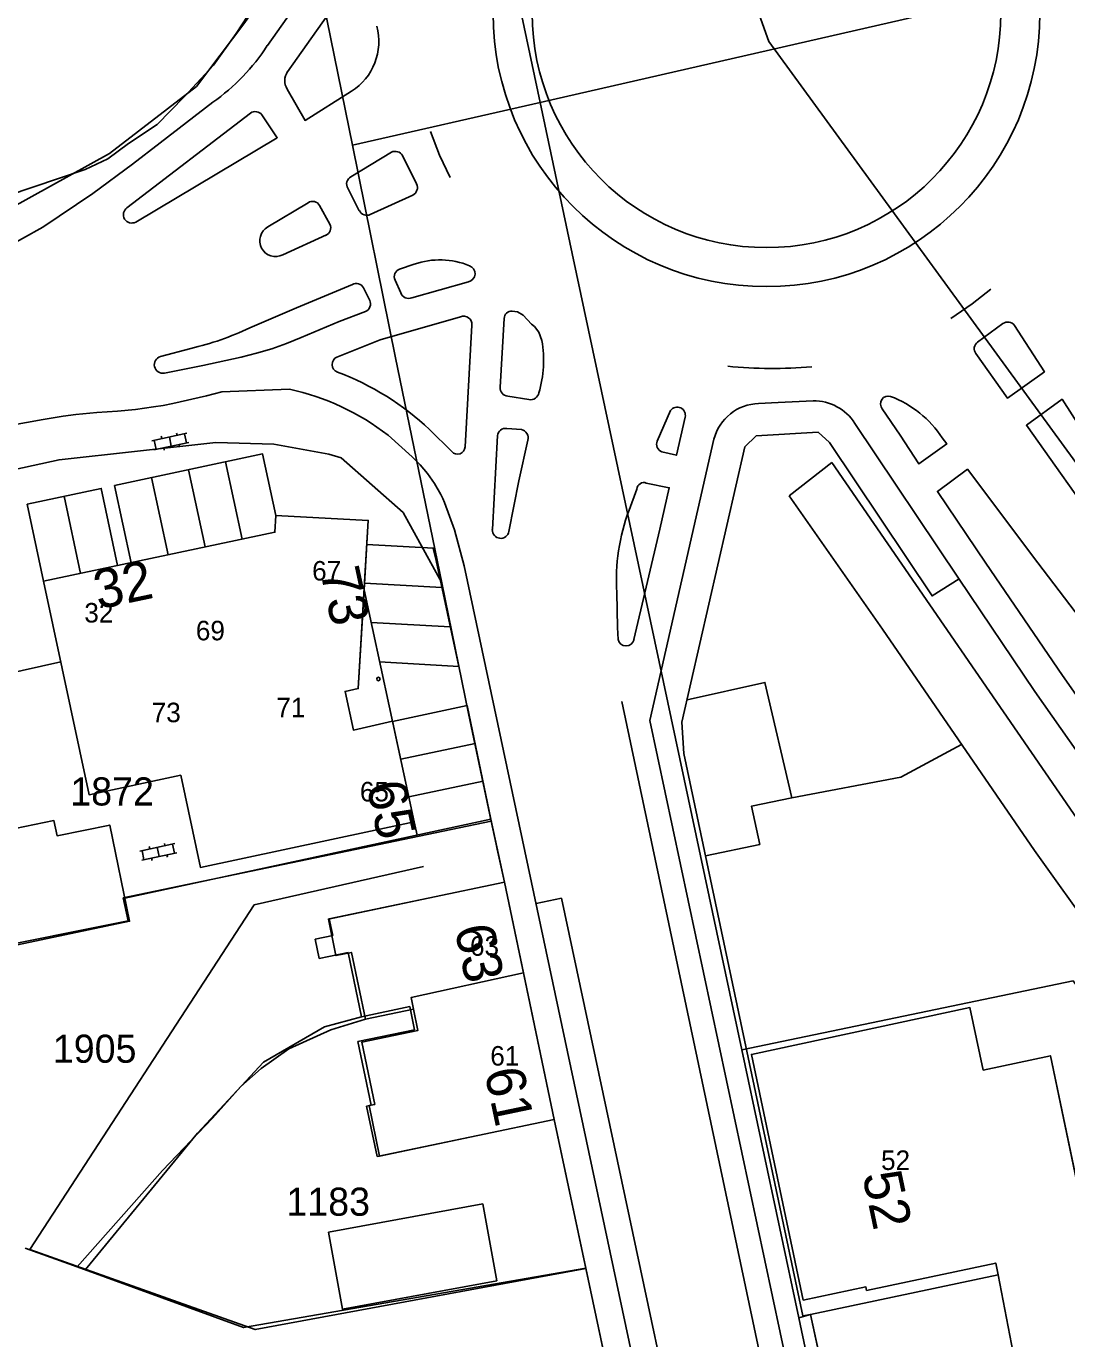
# Model space of a CAD drawing. Extents: x 148816 to 151297, y 399515 to 402500.
# Drawn here: x 150591.6 to 150658.2, y 400778.2 to 400862.2 of the extents above; entities that cross this region are included whole.
import ezdxf

# ---------------------------------------------------------------- set-up
doc = ezdxf.new("R2010")
doc.units = 0
for name, color, linetype in [('B01 Hoofdgebouw  [D] Norm', 7, 'Continuous'), ('B01 Hoofdgebouw  [T] Norm', 7, 'Continuous'), ('B01 Hoofdgebouw secundair [T] Gem', 7, 'Continuous'), ('B01 hoofgebouw', 7, 'Continuous'), ('B02 Bijgebouw  [T] Norm', 7, 'Continuous'), ('G01 perceelsgrens', 7, 'Continuous'), ('Q21 Lichtmast  Gem', 7, 'Continuous'), ('S02 Open verharding  Norm', 7, 'Continuous'), ('T01 Muur  [T] Gem', 7, 'Continuous'), ('T04 Haag heg  [D] Gem', 7, 'Continuous'), ('T09 Insteek water  [T] Norm', 7, 'Continuous'), ('V00 Kant verharding algemeen  [T] Norm', 7, 'Continuous'), ('V00 Kant verharding algemeen secundair  [T] Gem', 7, 'Continuous'), ('Z01 perceelnummer', 7, 'Continuous'), ('Z02 huisnummer', 7, 'Continuous'), ('Z02 Huisnummer  [Tekst] Norm', 7, 'Continuous')]:
    doc.layers.add(name, color=color, linetype=linetype)

msp = doc.modelspace()

# ---------------------------------------------------------------- linework, layer by layer
at = {"layer": 'B01 Hoofdgebouw  [D] Norm'}
for p, q in [((150611.03, 400805.077), (150617.36, 400806.399)), ((150611.254, 400804.006), (150611.03, 400805.077)), ((150610.127, 400803.77), (150611.254, 400804.006)), ((150610.386, 400802.535), (150610.127, 400803.77)), ((150612.227, 400802.921), (150610.386, 400802.535)), ((150613.089, 400798.811), (150612.227, 400802.921)), ((150616.177, 400799.459), (150613.089, 400798.811)), ((150616.488, 400797.979), (150616.177, 400799.459)), ((150652.028, 400799.399), (150638.046, 400796.405)), ((150652.028, 400799.399), (150652.871, 400795.397)), ((150612.862, 400797.217), (150616.488, 400797.979)), ((150613.718, 400793.142), (150612.862, 400797.217)), ((150638.046, 400796.405), (150641.361, 400780.673)), ((150613.417, 400793.079), (150613.718, 400793.142)), ((150614.089, 400789.868), (150613.417, 400793.079)), ((150614.089, 400789.868), (150620.53, 400791.21)), ((150641.361, 400780.673), (150645.365, 400781.515))]:
    msp.add_line(p, q, dxfattribs=at)
at = {"layer": 'B01 Hoofdgebouw  [T] Norm'}
for p, q in [((150617.36, 400806.4), (150622.25, 400807.42)), ((150622.25, 400807.42), (150625.42, 400792.24)), ((150652.871, 400795.397), (150657.18, 400796.32)), ((150657.18, 400796.32), (150661.05, 400777.8)), ((150625.42, 400792.24), (150620.53, 400791.21)), ((150653.68, 400783.04), (150645.41, 400781.3)), ((150653.84, 400782.3), (150653.68, 400783.04)), ((150641.83, 400779.75), (150653.84, 400782.3)), ((150645.41, 400781.3), (150645.365, 400781.515)), ((150643.81, 400770.66), (150641.83, 400779.75))]:
    msp.add_line(p, q, dxfattribs=at)
for points in [[(150601.534, 400814.269), (150602.785, 400808.373), (150616.464, 400811.291), (150613.258, 400826.126), (150613.521, 400830.574), (150607.599, 400830.904), (150607.544, 400829.823), (150592.747, 400826.687), (150595.656, 400813.018)], [(150581.799, 400809.324), (150578.363, 400808.609), (150578.016, 400810.273), (150576.645, 400809.988), (150577.399, 400806.366), (150572.308, 400805.306), (150569.049, 400820.959), (150574.133, 400822.017), (150574.477, 400820.362), (150575.857, 400820.649), (150575.099, 400824.262), (150580.194, 400825.309), (150582.634, 400813.519), (150586.062, 400814.228), (150586.731, 400810.996), (150590.1, 400811.694), (150590.301, 400810.724), (150593.405, 400811.367), (150593.606, 400810.397), (150596.977, 400811.079), (150598.25, 400804.925), (150588.432, 400802.869), (150589.003, 400800.128), (150583.933, 400799.074)]]:
    msp.add_lwpolyline(points, close=True, dxfattribs=at)
at = {"layer": 'B01 Hoofdgebouw secundair [T] Gem'}
msp.add_lwpolyline([(150613.258, 400826.125), (150612.886, 400819.819), (150612.036, 400819.635), (150612.57, 400817.162), (150615.075, 400817.72)], dxfattribs=at)
at = {"layer": 'B01 hoofgebouw'}
for points in [[(150601.534, 400814.269), (150602.785, 400808.373), (150616.464, 400811.291), (150615.075, 400817.72), (150612.57, 400817.162), (150612.036, 400819.635), (150612.886, 400819.819), (150613.521, 400830.574), (150607.599, 400830.904), (150607.544, 400829.823), (150592.747, 400826.687), (150595.656, 400813.018), (150601.534, 400814.269)], [(150590.301, 400810.724), (150593.405, 400811.367), (150593.606, 400810.397), (150596.977, 400811.079), (150598.25, 400804.925), (150588.432, 400802.869)], [(150617.36, 400806.4), (150622.25, 400807.42), (150625.42, 400792.24), (150620.53, 400791.21)], [(150617.36, 400806.4), (150610.968, 400805.067), (150611.456, 400802.726), (150612.443, 400802.932), (150613.335, 400798.665), (150616.411, 400799.307), (150616.698, 400797.934), (150613.1, 400797.183), (150613.932, 400793.199), (150613.574, 400793.124), (150614.25, 400789.887), (150620.53, 400791.21)], [(150649.989, 400775.489), (150650.69, 400772.151), (150643.81, 400770.66), (150641.83, 400779.75), (150653.84, 400782.3), (150653.68, 400783.04), (150645.41, 400781.3), (150645.365, 400781.515), (150641.361, 400780.673), (150638.046, 400796.405), (150652.028, 400799.399), (150652.871, 400795.397)], [(150649.989, 400775.489), (150661.05, 400777.8), (150657.18, 400796.32), (150652.871, 400795.397)], [(150610.969, 400785.019), (150620.844, 400786.832), (150621.747, 400781.914), (150611.872, 400780.101), (150610.969, 400785.019)]]:
    msp.add_lwpolyline(points, dxfattribs=at)
at = {"layer": 'B02 Bijgebouw  [T] Norm'}
msp.add_lwpolyline([(150610.969, 400785.019), (150620.844, 400786.832), (150621.747, 400781.914), (150611.872, 400780.101)], close=True, dxfattribs=at)
at = {"layer": 'G01 perceelsgrens'}
for points in [[(150624.521, 400857.337), (150617.264, 400891.497), (150606.189, 400944.276), (150599.947, 400973.802), (150594.444, 401000)], [(150612.514, 400854.591), (150610.196, 400866.036), (150608.829, 400872.575)], [(150607.989, 400868.396), (150607.857, 400867.741), (150607.327, 400865.667), (150606.196, 400863.482), (150605.06, 400861.751), (150603.621, 400859.721), (150601.75, 400857.696), (150600.012, 400855.911), (150598.176, 400854.705), (150596.848, 400853.732), (150595.403, 400853.042), (150590.415, 400851.349), (150587.834, 400850.586), (150579.62, 400848.883), (150568.086, 400846.521), (150561.491, 400845.282), (150560.457, 400845.183)], [(150624.521, 400857.337), (150663.248, 400866.193)], [(150624.521, 400857.337), (150612.514, 400854.591)], [(150637.434, 400796.691), (150626.576, 400847.667), (150624.521, 400857.337)], [(150618.22, 400826.589), (150615.267, 400840.992), (150612.514, 400854.591)], [(150618.22, 400826.589), (150615.747, 400831.093), (150611.794, 400834.594), (150610.996, 400834.81), (150607.489, 400835.455), (150603.773, 400835.563), (150593.734, 400834.459), (150582.379, 400831.989)], [(150621.394, 400811.327), (150619.934, 400818.225), (150618.22, 400826.589)], [(150621.394, 400811.327), (150597.836, 400806.414)], [(150621.705, 400809.86), (150621.394, 400811.327)], [(150621.772, 400809.542), (150621.705, 400809.86)], [(150623.448, 400801.622), (150622.25, 400807.42), (150621.772, 400809.542)], [(150597.836, 400806.414), (150598.147, 400804.949)], [(150598.147, 400804.949), (150588.347, 400802.989)], [(150623.448, 400801.622), (150616.258, 400800.042), (150616.411, 400799.307), (150613.335, 400798.665), (150611.119, 400797.976), (150608.431, 400796.757), (150606.675, 400795.506), (150605.361, 400794.341), (150603.546, 400792.317), (150600.352, 400788.979), (150594.884, 400782.796)], [(150627.448, 400782.718), (150625.42, 400792.24), (150623.448, 400801.622)], [(150674.155, 400779.736), (150672.834, 400781.47), (150658.631, 400801.107), (150637.434, 400796.691)], [(150637.434, 400796.691), (150641.071, 400779.53)], [(150594.884, 400782.796), (150591.572, 400784.001)], [(150627.448, 400782.718), (150605.548, 400778.919), (150594.884, 400782.796)], [(150633.783, 400752.624), (150629.66, 400772.265), (150627.448, 400782.718)], [(150674.155, 400779.736), (150654.999, 400776.192), (150653.84, 400782.3), (150641.83, 400779.75), (150641.071, 400779.53)], [(150641.071, 400779.53), (150644.434, 400763.663)]]:
    msp.add_lwpolyline(points, dxfattribs=at)
at = {"layer": 'Q21 Lichtmast  Gem'}
msp.add_lwpolyline([(150470.017, 401545.896), (150556.482, 401148.679), (150587.331, 401006.961), (150639.146, 400861.228), (150791.995, 400651.605), (150911.823, 400487.271), (150967.929, 400385.834), (150992.884, 400314.712), (150864.365, 400354.64), (150785.757, 400358.383), (150705.901, 400348.401), (150564.281, 400314.712), (150489.416, 400271.041), (150319.721, 400151.257), (150222.396, 400100.099), (150103.263, 400037.477), (150071.606, 400097.702), (150036.481, 400058.923), (149995.306, 400040.207), (149954.13, 400021.49), (149930.422, 400026.481), (149891.118, 400015.252), (149831.226, 399977.819), (149652.797, 400166.23)], dxfattribs=at)
at = {"layer": 'S02 Open verharding  Norm'}
for p, q in [((150601.919, 400836.162), (150599.669, 400835.683)), ((150602.043, 400835.575), (150599.793, 400835.096)), ((150599.815, 400835.715), (150599.94, 400835.128)), ((150600.305, 400835.818), (150600.273, 400835.965)), ((150600.918, 400835.336), (150600.794, 400835.922)), ((150601.283, 400836.026), (150601.252, 400836.173)), ((150601.439, 400835.293), (150601.407, 400835.44)), ((150601.772, 400836.13), (150601.897, 400835.543)), ((150600.46, 400835.085), (150600.429, 400835.232)), ((150601.147, 400809.898), (150598.897, 400809.419)), ((150601.271, 400809.311), (150599.021, 400808.832)), ((150599.043, 400809.451), (150599.168, 400808.864)), ((150599.533, 400809.554), (150599.501, 400809.701)), ((150600.146, 400809.072), (150600.022, 400809.658)), ((150600.511, 400809.762), (150600.48, 400809.909)), ((150601, 400809.866), (150601.125, 400809.279)), ((150599.688, 400808.821), (150599.657, 400808.968)), ((150600.667, 400809.029), (150600.635, 400809.176))]:
    msp.add_line(p, q, dxfattribs=at)
at = {"layer": 'T01 Muur  [T] Gem'}
msp.add_circle((150614.174, 400820.429), 0.11, dxfattribs=at)
at = {"layer": 'T04 Haag heg  [D] Gem'}
for points in [[(150593.847, 400821.52), (150584.966, 400819.542)], [(150617.065, 400808.418), (150606.211, 400805.971), (150591.859, 400783.913), (150606.289, 400778.785), (150627.452, 400782.707)], [(150613.089, 400798.811), (150610.728, 400798.173), (150606.828, 400795.903), (150602.584, 400791.368), (150595.436, 400782.642)]]:
    msp.add_lwpolyline(points, dxfattribs=at)
at = {"layer": 'T09 Insteek water  [T] Norm'}
msp.add_line((150640.464, 400832.163), (150643.179, 400834.282), dxfattribs=at)
for points in [[(150703.218, 400750), (150691.278, 400766.545), (150679.202, 400783.287), (150666.01, 400801.559), (150659.543, 400810.52), (150643.179, 400834.282)], [(150699.597, 400750), (150680.256, 400776.119), (150663.976, 400798.532), (150656.157, 400809.451), (150646.434, 400823.615), (150640.464, 400832.163)]]:
    msp.add_lwpolyline(points, dxfattribs=at)
at = {"layer": 'V00 Kant verharding algemeen  [T] Norm'}
for p, q in [((150635.647, 400835.781), (150631.549, 400817.782)), ((150656.377, 400827.872), (150711.676, 400754.85)), ((150636.18, 400750), (150619.667, 400827.667)), ((150629.75, 400818.99), (150644.339, 400750)), ((150631.549, 400817.782), (150645.965, 400750)), ((150647.601, 400814.139), (150651.478, 400816.231)), ((150641.34, 400779.67), (150633.72, 400815.67)), ((150647.601, 400814.139), (150640.628, 400812.833)), ((150635.11, 400809.102), (150638.591, 400809.839)), ((150634.425, 400750), (150625.42, 400792.24)), ((150641.83, 400779.75), (150641.34, 400779.67))]:
    msp.add_line(p, q, dxfattribs=at)
for points in [[(150607.063, 400860.966), (150612.391, 400868.508), (150613.904, 400870.637)], [(150610.165, 400868.868), (150605.567, 400862.367), (150602.527, 400858.351), (150596.961, 400854.073), (150590.606, 400850.542)], [(150608.357, 400859.301), (150610.199, 400861.911), (150612.398, 400865.035)], [(150608.335, 400858.191), (150609.479, 400856.18), (150612.451, 400858.043)], [(150598.433, 400853.387), (150600.215, 400854.749), (150603.575, 400857.34)], [(150598.079, 400850.59), (150605.981, 400856.653)], [(150606.721, 400856.541), (150607.693, 400855.075), (150598.639, 400849.675)], [(150617.511, 400855.474), (150618.087, 400853.962), (150618.766, 400852.536)], [(150612.411, 400852.566), (150614.999, 400854.141)], [(150615.713, 400853.928), (150616.611, 400852.113)], [(150592.692, 400849.35), (150595.906, 400851.506), (150598.433, 400853.387)], [(150612.948, 400850.4), (150612.206, 400851.843)], [(150616.367, 400851.407), (150613.653, 400850.158)], [(150607.098, 400849.361), (150609.667, 400850.913)], [(150610.408, 400850.735), (150611.059, 400849.546)], [(150590.083, 400847.892), (150592.692, 400849.35)], [(150610.844, 400848.847), (150608.056, 400847.581)], [(150615.528, 400846.653), (150616.47, 400846.975)], [(150605.933, 400842.901), (150608.923, 400844.18), (150612.503, 400845.682)], [(150613.214, 400845.475), (150613.617, 400844.664)], [(150615.612, 400845.144), (150615.247, 400845.959)], [(150619.928, 400845.859), (150616.308, 400844.826)], [(150650.794, 400843.497), (150652.166, 400844.44), (150653.358, 400845.373)], [(150613.342, 400843.957), (150611.658, 400843.318), (150609.221, 400842.285)], [(150622.734, 400843.973), (150623.069, 400843.926), (150623.444, 400843.709), (150623.977, 400843.146), (150624.157, 400842.981)], [(150611.518, 400841.036), (150614.292, 400842.136), (150619.427, 400843.613)], [(150620.145, 400843.072), (150619.717, 400835.288)], [(150621.973, 400839.11), (150622.226, 400843.5)], [(150624.157, 400842.981), (150624.43, 400842.632), (150624.63, 400842.094)], [(150654.882, 400843.061), (150656.792, 400840.096), (150654.439, 400838.395), (150652.412, 400841.258)], [(150652.518, 400841.984), (150654.134, 400843.172)], [(150609.221, 400842.285), (150608.295, 400841.897), (150607.346, 400841.559)], [(150600.228, 400841.068), (150602.159, 400841.578)], [(150607.346, 400841.559), (150606.375, 400841.276), (150605.389, 400841.037)], [(150605.389, 400841.037), (150602.938, 400840.496), (150600.475, 400840.007)], [(150601.01, 400838.06), (150603.17, 400838.56), (150604.143, 400838.805)], [(150604.143, 400838.805), (150608.483, 400838.971)], [(150599.787, 400837.842), (150600.4, 400837.944), (150601.01, 400838.06)], [(150623.808, 400838.319), (150622.454, 400838.539)], [(150641.991, 400838.241), (150639.748, 400838.125), (150638.505, 400838.064)], [(150662.508, 400831.144), (150657.919, 400838.329), (150655.645, 400836.668), (150660.581, 400829.725)], [(150592.711, 400837.035), (150594.001, 400837.248), (150594.812, 400837.349)], [(150594.812, 400837.349), (150596.145, 400837.476), (150597.482, 400837.565)], [(150597.482, 400837.565), (150598.636, 400837.675), (150599.787, 400837.842)], [(150632.011, 400835.65), (150632.869, 400837.613)], [(150632.307, 400834.972), (150633.244, 400834.747), (150633.796, 400837.177)], [(150646.42, 400837.72), (150647.555, 400836.029), (150648.761, 400834.191), (150650.538, 400835.474), (150650.259, 400835.861)], [(150618.864, 400834.987), (150617.451, 400836.394)], [(150622.384, 400836.469), (150623.32, 400836.397)], [(150633.597, 400817.674), (150637.627, 400835.278), (150638.355, 400835.985), (150642.307, 400836.226), (150643.043, 400835.562), (150649.607, 400825.747), (150651.334, 400826.834)], [(150651.297, 400826.89), (150644.668, 400836.791)], [(150614.787, 400836.03), (150616.322, 400834.651)], [(150621.462, 400829.987), (150621.784, 400836.004)], [(150623.744, 400835.715), (150623.152, 400833.104), (150622.512, 400829.868)], [(150616.322, 400834.651), (150616.836, 400834.141), (150617.309, 400833.585)], [(150656.377, 400827.872), (150651.864, 400833.858), (150649.945, 400832.435), (150653.036, 400827.853)], [(150617.309, 400833.585), (150617.77, 400832.937), (150618.171, 400832.241)], [(150631.317, 400832.973), (150632.779, 400832.667), (150632.176, 400830.016), (150630.523, 400822.948)], [(150618.171, 400832.241), (150618.294, 400831.985), (150618.406, 400831.725)], [(150630.214, 400831.227), (150630.701, 400832.587)], [(150618.406, 400831.725), (150619.038, 400829.971), (150619.667, 400827.667)], [(150703.974, 400756.434), (150686.441, 400780.656), (150674.203, 400797.656), (150665.57, 400809.802), (150657.956, 400820.649), (150653.036, 400827.853)], [(150702.192, 400755.423), (150684.659, 400779.645), (150672.421, 400796.645), (150663.788, 400808.791), (150656.174, 400819.638), (150651.297, 400826.89)], [(150629.514, 400822.957), (150629.474, 400823.735), (150629.422, 400825.972)], [(150633.92, 400819.085), (150638.908, 400820.211), (150640.628, 400812.833), (150638.043, 400812.288), (150638.591, 400809.839)], [(150633.597, 400817.674), (150633.72, 400815.67)], [(150597.946, 400806.392), (150621.37, 400811.461), (150622.25, 400807.42)], [(150624.263, 400806.051), (150625.885, 400806.395), (150637.893, 400750)]]:
    msp.add_lwpolyline(points, dxfattribs=at)
msp.add_circle((150639.006, 400863.038), 17.496, dxfattribs=at)
for centre, radius, start, end in [((150639.006, 400863.038), 14.996, 180, 0), ((150610.402, 400861.239), 3.797, 302.66391, 14.78065), ((150595.662, 400868.442), 13.633, 305.47814, 326.74447), ((150609.167, 400858.73), 0.991, 144.80184, 212.92726), ((150606.288, 400856.182), 0.562, 39.68534, 123.10172), ((150615.247, 400853.669), 0.533, 29.07169, 117.70658), ((150612.669, 400852.102), 0.531, 119.04265, 209.1503), ((150616.154, 400851.876), 0.515, 294.42185, 27.49697), ((150598.389, 400850.151), 0.538, 125.14158, 297.73778), ((150609.955, 400850.482), 0.519, 29.28259, 123.70255), ((150613.433, 400850.639), 0.529, 204.7795, 294.61155), ((150607.587, 400848.476), 1.011, 118.93942, 297.68896), ((150610.602, 400849.304), 0.517, 290.98265, 27.88794), ((150618.108, 400842.338), 4.918, 67.42473, 109.45613), ((150615.679, 400846.188), 0.49, 107.94815, 207.8816), ((150619.826, 400846.378), 0.529, 281.09344, 71.27841), ((150612.756, 400845.227), 0.52, 28.36768, 119.12431), ((150613.137, 400844.441), 0.53, 291.99788, 24.89824), ((150616.105, 400845.309), 0.524, 199.39933, 292.78252), ((150622.683, 400843.517), 0.459, 83.66314, 182.13783), ((150597.658, 400860.462), 19.413, 283.40623, 295.23066), ((150619.631, 400843.138), 0.517, 353.62988, 113.19417), ((150654.45, 400842.724), 0.548, 37.94612, 125.14991), ((150617.313, 400840.822), 7.426, 343.72147, 9.86019), ((150652.798, 400841.572), 0.498, 124.18316, 219.22576), ((150600.375, 400840.543), 0.545, 105.70559, 280.42572), ((150611.73, 400840.562), 0.52, 114.12712, 249.21418), ((150639.427, 400869.279), 28.976, 264.24989, 274.89767), ((150605.288, 400823.464), 17.751, 46.75119, 69.35848), ((150605.237, 400823.786), 15.527, 52.04493, 77.93422), ((150622.474, 400839.06), 0.522, 175.04524, 267.76866), ((150623.92, 400838.838), 0.531, 257.84674, 349.44994), ((150638.601, 400835.012), 3.053, 91.80659, 165.40537), ((150642.029, 400835.094), 3.139, 32.74238, 90.67142), ((150646.803, 400838.041), 0.5, 72.88826, 219.99679), ((150644.438, 400832.002), 6.984, 33.53684, 68.91584), ((150633.295, 400837.314), 0.52, 344.75227, 144.91687), ((150622.321, 400835.931), 0.542, 83.34212, 172.20925), ((150623.213, 400835.857), 0.549, 345.00425, 78.80968), ((150632.48, 400835.451), 0.509, 156.92522, 250.18294), ((150619.232, 400835.304), 0.485, 220.75444, 358.1186), ((150631.158, 400832.542), 0.459, 69.78723, 174.35721), ((150642.092, 400826.75), 12.694, 159.34612, 183.51238), ((150621.994, 400829.963), 0.533, 177.4148, 350.60666), ((150630.023, 400823.069), 0.522, 192.39525, 346.70424)]:
    msp.add_arc(centre, radius, start, end, dxfattribs=at)
at = {"layer": 'V00 Kant verharding algemeen secundair  [T] Gem'}
for p, q in [((150587.118, 400836.021), (150592.711, 400837.035)), ((150607.599, 400830.904), (150606.758, 400834.837)), ((150603.083, 400828.878), (150602.025, 400833.825)), ((150605.45, 400829.379), (150604.391, 400834.331)), ((150600.715, 400828.376), (150599.658, 400833.319)), ((150594.065, 400832.123), (150595.114, 400827.189)), ((150616.464, 400811.291), (150616.648, 400810.439))]:
    msp.add_line(p, q, dxfattribs=at)
for points in [[(150607.599, 400830.904), (150606.758, 400834.837), (150597.291, 400832.813), (150598.347, 400827.874)], [(150597.482, 400827.69), (150596.431, 400832.629), (150591.698, 400831.617), (150592.747, 400826.687)], [(150617.697, 400828.794), (150613.43, 400829.038)], [(150617.673, 400828.795), (150617.866, 400828.004), (150619.311, 400821.232), (150614.251, 400821.531)], [(150618.234, 400826.279), (150613.284, 400826.562)], [(150618.771, 400823.764), (150613.706, 400824.054)], [(150615.075, 400817.718), (150619.847, 400818.722), (150621.37, 400811.461)], [(150615.597, 400815.304), (150620.363, 400816.306)], [(150616.119, 400812.89), (150620.878, 400813.89)]]:
    msp.add_lwpolyline(points, dxfattribs=at)

# ---------------------------------------------------------------- texts
at = {"layer": 'Z01 perceelnummer'}
for s, p in [('1872', (150594.452, 400812.332)), ('1905', (150593.335, 400795.866)), ('1183', (150608.281, 400786.074))]:
    msp.add_text(s, height=1.8, dxfattribs=at).set_placement(p)
at = {"layer": 'Z02 huisnummer'}
for s, rotation, p in [('32', 11.95065, (150596.25, 400824.874)), ('73', 282.18684, (150610.44, 400827.327)), ('65', 282.18684, (150613.397, 400813.649)), ('63', 281.8267, (150619.033, 400804.478)), ('61', 281.8267, (150620.946, 400795.314)), ('52', 281.88276, (150645.13, 400788.692))]:
    msp.add_text(s, height=2.5, rotation=rotation, dxfattribs=at).set_placement(p)
at = {"layer": 'Z02 Huisnummer  [Tekst] Norm'}
for s, p in [('67', (150609.931, 400826.731)), ('32', (150595.352, 400824.045)), ('69', (150602.489, 400822.904)), ('73', (150599.663, 400817.661)), ('71', (150607.638, 400817.98)), ('65', (150612.986, 400812.594)), ('63', (150620.032, 400802.714)), ('61', (150621.33, 400795.685)), ('52', (150646.34, 400789.005))]:
    msp.add_text(s, height=1.25, dxfattribs=at).set_placement(p)

doc.saveas('drawing.dxf')
